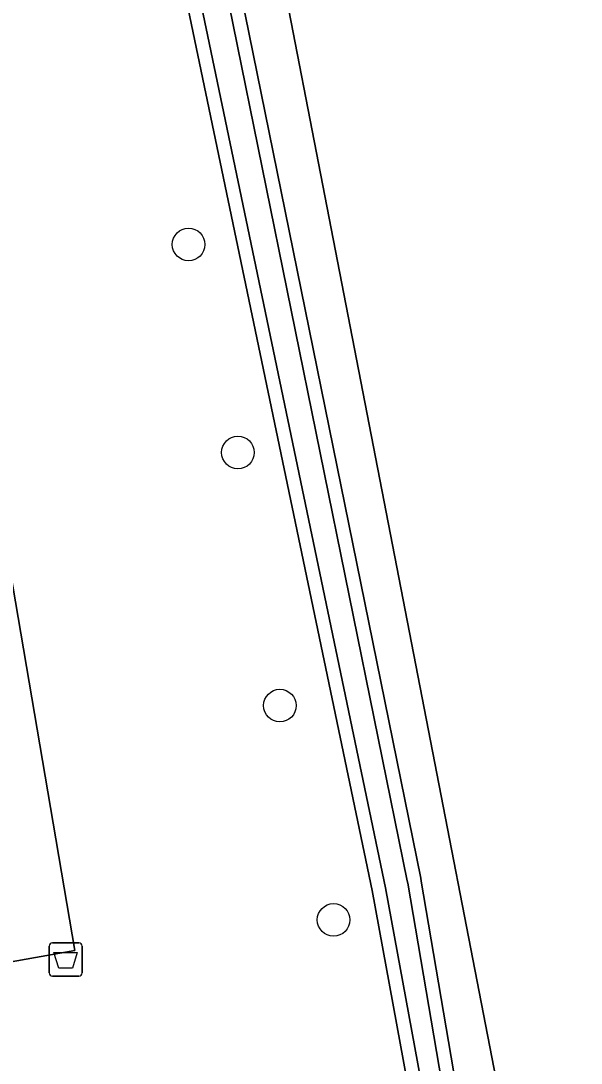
# Model space of a CAD drawing. Extents: x 162879 to 165540, y 384011 to 385181.
# Drawn here: x 164701.03 to 164717.84, y 384437.05 to 384468.31 of the extents above; entities that cross this region are included whole.
import ezdxf

# ---------------------------------------------------------------- set-up
doc = ezdxf.new("R2010")
doc.units = 0
for name, color, linetype in [('IMGEO_Afvalbak', 7, 'Continuous'), ('IMGEO_Boom', 7, 'Continuous'), ('IMGEO_Bouwland', 7, 'Continuous'), ('IMGEO_Grasland_overig', 7, 'Continuous'), ('IMGEO_Groenvoorziening', 7, 'Continuous'), ('IMGEO_Oever', 7, 'Continuous'), ('IMGEO_Rijbaan_lokaal_open', 7, 'Continuous'), ('IMGEO_Waterloop', 7, 'Continuous')]:
    doc.layers.add(name, color=color, linetype=linetype)

msp = doc.modelspace()

# ---------------------------------------------------------------- linework, layer by layer
at = {"layer": 'IMGEO_Afvalbak'}
for p, q in [((164701.977, 384440.663), (164702.767, 384440.663)), ((164702.767, 384440.663), (164701.977, 384440.663)), ((164701.877, 384439.763), (164701.877, 384440.563)), ((164701.877, 384440.563), (164701.877, 384439.763)), ((164702.867, 384440.563), (164702.867, 384439.763)), ((164702.867, 384439.763), (164702.867, 384440.563)), ((164702.767, 384439.663), (164701.977, 384439.663)), ((164701.977, 384439.663), (164702.767, 384439.663))]:
    msp.add_line(p, q, dxfattribs=at)
msp.add_lwpolyline([(164702.02, 384440.377), (164702.724, 384440.377), (164702.575, 384439.907), (164702.169, 384439.907), (164702.02, 384440.377)], dxfattribs=at)
for centre, start, end in [((164701.977, 384440.563), 90, 180), ((164701.977, 384440.563), 90, 180), ((164702.767, 384440.563), 0, 90), ((164702.767, 384440.563), 360, 90), ((164701.977, 384439.763), 180, 270), ((164701.977, 384439.763), 180, 270), ((164702.767, 384439.763), 270, 0), ((164702.767, 384439.763), 270, 0)]:
    msp.add_arc(centre, 0.1, start, end, dxfattribs=at)
at = {"layer": 'IMGEO_Boom'}
for centre in [(164706.062, 384461.605), (164707.542, 384455.367), (164708.802, 384447.778), (164710.414, 384441.351)]:
    msp.add_circle(centre, 0.489, dxfattribs=at)
at = {"layer": 'IMGEO_Bouwland'}
msp.add_lwpolyline([(164776.698, 384595.272), (164772.694, 384596.059), (164755.886, 384597.87), (164710.013, 384602.814), (164708.479, 384603.189), (164705.054, 384532.548), (164706.641, 384530.034), (164706.112, 384512.043), (164706.112, 384491.405), (164707.17, 384478.441), (164716.431, 384430.683), (164697.645, 384427.508), (164702.937, 384393.377), (164705.595, 384383.982), (164757.706, 384389.408), (164760.124, 384379.094), (164767.715, 384340.531), (164767.804, 384340.014), (164769.356, 384340.32), (164807.264, 384347.786)], dxfattribs=at)
at = {"layer": 'IMGEO_Grasland_overig'}
for points in [[(164716.431, 384430.683), (164707.17, 384478.441), (164706.112, 384491.405), (164706.112, 384512.043), (164706.641, 384530.034), (164705.054, 384532.548), (164708.479, 384603.189)], [(164703.45, 384489.693), (164713.03, 384442.599), (164713.044, 384442.516), (164714.915, 384431.542)]]:
    msp.add_lwpolyline(points, dxfattribs=at)
at = {"layer": 'IMGEO_Groenvoorziening'}
for points in [[(164615.179, 384548.247), (164657.136, 384555.532), (164662.039, 384556.383), (164665.707, 384535.396), (164666.272, 384532.156), (164666.69, 384529.761), (164679.866, 384532.114), (164679.536, 384533.071), (164684.026, 384533.873), (164687.59, 384521.842), (164682.49, 384517.388), (164685.385, 384501.145), (164692.154, 384501.64), (164695.918, 384501.916), (164697.47, 384497.54), (164697.224, 384492.607), (164694.614, 384487.493), (164700.626, 384452.3), (164702.653, 384440.429), (164692.974, 384438.718)], [(164713.252, 384433.077), (164711.57, 384442.233), (164702.255, 384486.835)]]:
    msp.add_lwpolyline(points, dxfattribs=at)
at = {"layer": 'IMGEO_Oever'}
for points in [[(164702.255, 384486.835), (164711.57, 384442.233), (164713.252, 384433.077), (164693.878, 384429.894), (164700.049, 384394.015), (164702.266, 384382.054), (164704.063, 384382.513), (164696.029, 384428.623), (164714.915, 384431.542), (164713.044, 384442.516), (164713.03, 384442.599), (164703.45, 384489.693)], [(164703.051, 384489.597), (164712.626, 384442.524), (164712.639, 384442.447), (164714.44, 384431.884), (164695.553, 384428.965), (164703.406, 384383.673), (164703.405, 384382.97), (164703.007, 384382.696), (164702.592, 384382.846), (164702.402, 384383.416), (164700.453, 384394.087), (164694.353, 384429.556), (164713.731, 384432.74), (164711.973, 384442.312), (164702.646, 384486.968)]]:
    msp.add_lwpolyline(points, dxfattribs=at)
at = {"layer": 'IMGEO_Rijbaan_lokaal_open'}
msp.add_lwpolyline([(164692.974, 384438.718), (164702.653, 384440.429), (164700.626, 384452.3), (164698.586, 384451.824), (164693.672, 384450.987), (164652.735, 384444.076), (164650.825, 384443.693), (164648.279, 384443.251), (164649.612, 384436.467), (164651.37, 384436.799), (164653.916, 384437.242), (164663.072, 384438.811), (164673.713, 384440.636), (164678.48, 384441.454), (164681.527, 384441.977)], dxfattribs=at)
at = {"layer": 'IMGEO_Waterloop'}
msp.add_lwpolyline([(164702.646, 384486.968), (164711.973, 384442.312), (164713.731, 384432.74), (164694.353, 384429.556), (164700.453, 384394.087), (164702.402, 384383.416), (164702.592, 384382.846), (164703.007, 384382.696), (164703.405, 384382.97), (164703.406, 384383.673), (164695.553, 384428.965), (164714.44, 384431.884), (164712.639, 384442.447), (164712.626, 384442.524), (164703.051, 384489.597)], dxfattribs=at)

doc.saveas('drawing.dxf')
